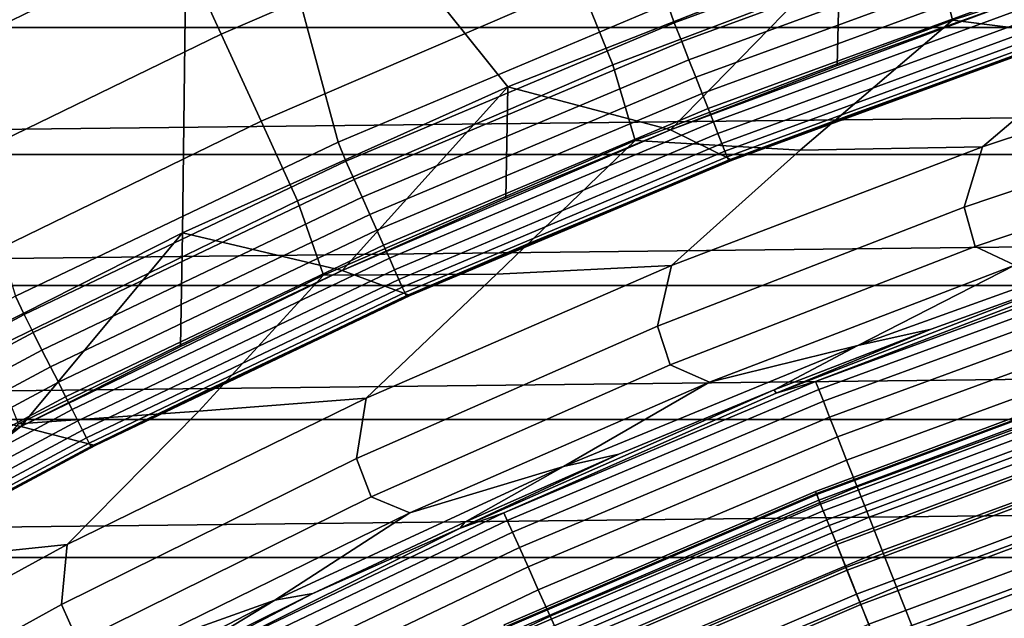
# Model space of a CAD drawing. Header units: metres. Extents: x -109 to 109, y -342 to 66.
# Tile 326 of 512: x -10.15 to -7.25, y 19.12 to 20.89. Entities that reach past the tile are written whole.
import ezdxf

# ---------------------------------------------------------------- set-up
doc = ezdxf.new("R2010")
doc.units = ezdxf.units.M
doc.layers.add('solid_K_24_62_16_000B91', color=7, linetype='CONTINUOUS')

msp = doc.modelspace()

# ---------------------------------------------------------------- linework, layer by layer
at = {"layer": 'solid_K_24_62_16_000B91'}
for points in [[(-7.733439, 21.07597, 34.599998), (-8.712482, 20.69046, 34.599998), (-9.653476, 21.863674, 34.599998), (-8.633717, 22.286076, 34.599998)], [(-8.241175, 20.936403, 34), (-8.473054, 21.919338, 34), (-9.476811, 21.504419, 34), (-9.213598, 20.527044, 34)], [(-9.672872, 20.259264, 34.599998), (-10.6121, 19.78347, 34.599998), (-10.653291, 21.394323, 34.599998), (-9.653476, 21.863674, 34.599998)], [(-8.712482, 20.69046, 34.599998), (-9.672872, 20.259264, 34.599998), (-9.653476, 21.863674, 34.599998)], [(-8.605864, 21.257217, -24.327097), (-9.558752, 20.846113, -24.327097), (-9.686824, 21.125414, -23.93474), (-8.721169, 21.542027, -23.93474)], [(-9.213598, 20.527044, 34), (-9.476811, 21.504419, 34), (-10.459955, 21.043747, 34), (-10.165683, 20.072588, 34)], [(-9.686824, 21.125414, -23.93474), (-10.632643, 20.665541, -23.93474), (-10.78374, 20.959206, -23.561533), (-9.824481, 21.425615, -23.561533)], [(-7.400673, 20.887665, -25.604593), (-7.455166, 21.114462, -25.16353), (-6.492292, 21.430122, -25.16353), (-6.449165, 21.200773, -25.604593)], [(-8.499604, 20.994747, -24.737186), (-7.541077, 21.357782, -24.737186), (-7.455166, 21.114462, -25.16353), (-8.402774, 20.755564, -25.16353)], [(-8.22147, 20.879391, 34.003647), (-7.233769, 21.241802, 34.003647), (-7.25052, 21.299761, 34), (-8.241175, 20.936403, 34)], [(-8.499604, 20.994747, -24.737186), (-9.440727, 20.58872, -24.737186), (-9.558752, 20.846113, -24.327097), (-8.605864, 21.257217, -24.327097)], [(-7.233769, 21.241802, 34.003647), (-8.22147, 20.879391, 34.003647), (-8.199689, 20.824078, 34.014545), (-7.214605, 21.185528, 34.014545)], [(15.772186, 21.230328, 84.926178), (-15.772194, 21.230322, 84.926178), (-16.252853, 20.86578, 84.926178)], [(16.252846, 20.865786, 84.926178), (15.772186, 21.230328, 84.926178), (-16.252853, 20.86578, 84.926178)], [(-7.214605, 21.185528, 34.014545), (-8.199689, 20.824078, 34.014545), (-8.17855, 20.77039, 34.032536), (-7.196005, 21.130909, 34.032536)], [(-6.939596, 20.829271, -26.058783), (-7.400673, 20.887665, -25.604593), (-6.449165, 21.200773, -25.604593)], [(-9.558752, 20.846113, -24.327097), (-10.492066, 20.392321, -24.327097), (-10.632643, 20.665541, -23.93474), (-9.686824, 21.125414, -23.93474)], [(-7.196005, 21.130909, 34.032536), (-8.17855, 20.77039, 34.032536), (-8.15836, 20.719116, 34.057358), (-7.178241, 21.078743, 34.057358)], [(-8.33706, 20.531876, -25.604593), (-8.402774, 20.755564, -25.16353), (-7.455166, 21.114462, -25.16353), (-7.400673, 20.887665, -25.604593)], [(-8.232285, 20.563364, 34.900002), (-8.712482, 20.69046, 34.599998), (-7.733439, 21.07597, 34.599998)], [(-8.232285, 20.563364, 34.900002), (-7.733439, 21.07597, 34.599998), (-7.740849, 20.753355, 34.900002)], [(-7.178241, 21.078743, 34.057358), (-8.15836, 20.719116, 34.057358), (-8.139414, 20.671001, 34.088646), (-7.161572, 21.029795, 34.088646)], [(-7.740849, 20.753355, 34.900002), (-7.733439, 21.07597, 34.599998), (-7.244776, 20.931692, 34.900002)], [(-7.161572, 21.029795, 34.088646), (-8.139414, 20.671001, 34.088646), (-8.12199, 20.626753, 34.125946), (-7.146241, 20.984777, 34.125946)], [(-9.440727, 20.58872, -24.737186), (-8.499604, 20.994747, -24.737186), (-8.402774, 20.755564, -25.16353), (-9.333175, 20.354162, -25.16353)], [(-7.146241, 20.984777, 34.125946), (-8.12199, 20.626753, 34.125946), (-8.106343, 20.587013, 34.168709), (-7.132473, 20.944349, 34.168709)], [(-9.191098, 20.471085, 34.003647), (-8.22147, 20.879391, 34.003647), (-8.241175, 20.936403, 34), (-9.213598, 20.527044, 34)], [(-8.23228, 20.563368, 37.599998), (-7.244581, 20.931759, 37.599998), (-7.083634, 20.828398, 37.75), (-8.050945, 20.473942, 37.75)], [(-7.244581, 20.931759, 37.599998), (-8.23228, 20.563368, 37.599998), (-7.740849, 20.753355, 34.900002), (-7.244776, 20.931692, 34.900002)], [(-7.132473, 20.944349, 34.168709), (-8.106343, 20.587013, 34.168709), (-8.0927, 20.552366, 34.216316), (-7.12047, 20.909101, 34.216316)], [(-7.12047, 20.909101, 34.216316), (-8.0927, 20.552366, 34.216316), (-8.081262, 20.523317, 34.268066), (-7.110405, 20.879547, 34.268066)], [(16.252846, 20.865786, 84.926178), (-16.252853, 20.86578, 84.926178), (-16.725183, 20.490314, 84.926178)], [(16.725176, 20.490322, 84.926178), (16.252846, 20.865786, 84.926178), (-16.725183, 20.490314, 84.926178)], [(-8.22147, 20.879391, 34.003647), (-9.191098, 20.471085, 34.003647), (-9.166748, 20.416851, 34.014545), (-8.199689, 20.824078, 34.014545)], [(-7.850376, 20.50337, -26.058783), (-8.33706, 20.531876, -25.604593), (-7.400673, 20.887665, -25.604593)], [(-7.110405, 20.879547, 34.268066), (-8.081262, 20.523317, 34.268066), (-8.072195, 20.50029, 34.323208), (-7.102427, 20.856119, 34.323208)], [(-7.31197, 20.513176, -26.524464), (-7.850376, 20.50337, -26.058783), (-7.400673, 20.887665, -25.604593), (-6.939596, 20.829271, -26.058783)], [(-9.440727, 20.58872, -24.737186), (-10.362517, 20.14053, -24.737186), (-10.492066, 20.392321, -24.327097), (-9.558752, 20.846113, -24.327097)], [(-7.102427, 20.856119, 34.323208), (-8.072195, 20.50029, 34.323208), (-8.065631, 20.483622, 34.380928), (-7.096653, 20.839161, 34.380928)], [(-7.096653, 20.839161, 34.380928), (-8.065631, 20.483622, 34.380928), (-8.061667, 20.473555, 34.440392), (-7.093165, 20.82892, 34.440392)], [(-8.199689, 20.824078, 34.014545), (-9.166748, 20.416851, 34.014545), (-9.143115, 20.364214, 34.032536), (-8.17855, 20.77039, 34.032536)], [(-7.093165, 20.82892, 34.440392), (-8.061667, 20.473555, 34.440392), (-7.195496, 20.790018, 34.5)], [(-8.050945, 20.473942, 37.75), (-7.083634, 20.828398, 37.75), (-7.195496, 20.790018, 34.5), (-7.688213, 20.612894, 34.5)], [(-7.36645, 20.335054, -26.999956), (-7.31197, 20.513176, -26.524464), (-6.379279, 20.822107, -26.524464), (-6.446559, 20.645119, -26.999956)], [(-6.379279, 20.822107, -26.524464), (-7.31197, 20.513176, -26.524464), (-6.939596, 20.829271, -26.058783)], [(-8.061667, 20.473555, 34.440392), (-7.688213, 20.612894, 34.5), (-7.195496, 20.790018, 34.5)], [(-9.256411, 20.134134, -25.604593), (-9.333175, 20.354162, -25.16353), (-8.402774, 20.755564, -25.16353), (-8.33706, 20.531876, -25.604593)], [(-8.17855, 20.77039, 34.032536), (-9.143115, 20.364214, 34.032536), (-9.120544, 20.313942, 34.057358), (-8.15836, 20.719116, 34.057358)], [(-8.23228, 20.563368, 37.599998), (-8.232285, 20.563364, 34.900002), (-7.740849, 20.753355, 34.900002)], [(-8.15836, 20.719116, 34.057358), (-9.120544, 20.313942, 34.057358), (-9.099364, 20.266769, 34.088646), (-8.139414, 20.671001, 34.088646)], [(-9.201278, 20.148424, 34.900002), (-9.672872, 20.259264, 34.599998), (-8.712482, 20.69046, 34.599998)], [(-9.201278, 20.148424, 34.900002), (-8.712482, 20.69046, 34.599998), (-8.719078, 20.361732, 34.900002)], [(-8.719078, 20.361732, 34.900002), (-8.712482, 20.69046, 34.599998), (-8.232285, 20.563364, 34.900002)], [(-8.139414, 20.671001, 34.088646), (-9.099364, 20.266769, 34.088646), (-9.079886, 20.223385, 34.125946), (-8.12199, 20.626753, 34.125946)], [(-7.333995, 20.218756, -27.483545), (-7.36645, 20.335054, -26.999956), (-6.446559, 20.645119, -26.999956), (-6.41975, 20.527357, -27.483545)], [(-8.12199, 20.626753, 34.125946), (-9.079886, 20.223385, 34.125946), (-9.062393, 20.184423, 34.168709), (-8.106343, 20.587013, 34.168709)], [(-8.061667, 20.473555, 34.440392), (-8.176575, 20.424093, 34.5), (-8.050945, 20.473942, 37.75), (-7.688213, 20.612894, 34.5)], [(-10.362517, 20.14053, -24.737186), (-9.440727, 20.58872, -24.737186), (-9.333175, 20.354162, -25.16353), (-10.244462, 19.911077, -25.16353)], [(-8.106343, 20.587013, 34.168709), (-9.062393, 20.184423, 34.168709), (-9.047142, 20.150454, 34.216316), (-8.0927, 20.552366, 34.216316)], [(-9.201481, 20.148331, 37.599998), (-8.23228, 20.563368, 37.599998), (-8.050945, 20.473942, 37.75), (-9.000603, 20.074591, 37.75)], [(-8.23228, 20.563368, 37.599998), (-9.201481, 20.148331, 37.599998), (-8.719078, 20.361732, 34.900002), (-8.232285, 20.563364, 34.900002)], [(-8.0927, 20.552366, 34.216316), (-9.047142, 20.150454, 34.216316), (-9.034354, 20.121973, 34.268066), (-8.081262, 20.523317, 34.268066)], [(-10.140522, 20.017776, 34.003647), (-9.191098, 20.471085, 34.003647), (-9.213598, 20.527044, 34), (-10.165683, 20.072588, 34)], [(-8.745915, 20.137665, -26.058783), (-9.256411, 20.134134, -25.604593), (-8.33706, 20.531876, -25.604593)], [(-8.081262, 20.523317, 34.268066), (-9.034354, 20.121973, 34.268066), (-9.024218, 20.099396, 34.323208), (-8.072195, 20.50029, 34.323208)], [(-8.229778, 20.162491, -26.524464), (-8.745915, 20.137665, -26.058783), (-8.33706, 20.531876, -25.604593), (-7.850376, 20.50337, -26.058783)], [(-6.301029, 20.468748, -27.97349), (-7.216687, 20.164127, -27.97349), (-7.333995, 20.218756, -27.483545), (-6.41975, 20.527357, -27.483545)], [(16.725176, 20.490322, 84.926178), (-16.725183, 20.490314, 84.926178), (-17.188755, 20.104267, 84.926178)], [(17.188747, 20.104275, 84.926178), (16.725176, 20.490322, 84.926178), (-17.188755, 20.104267, 84.926178)], [(-8.072195, 20.50029, 34.323208), (-9.024218, 20.099396, 34.323208), (-9.01688, 20.083054, 34.380928), (-8.065631, 20.483622, 34.380928)], [(-8.271502, 19.984026, -26.999956), (-8.229778, 20.162491, -26.524464), (-7.31197, 20.513176, -26.524464), (-7.36645, 20.335054, -26.999956)], [(-7.31197, 20.513176, -26.524464), (-8.229778, 20.162491, -26.524464), (-7.850376, 20.50337, -26.058783)], [(-9.191098, 20.471085, 34.003647), (-10.140522, 20.017776, 34.003647), (-10.113657, 19.964745, 34.014545), (-9.166748, 20.416851, 34.014545)], [(-8.065631, 20.483622, 34.380928), (-9.01688, 20.083054, 34.380928), (-9.012448, 20.073183, 34.440392), (-8.061667, 20.473555, 34.440392)], [(-8.061667, 20.473555, 34.440392), (-9.012448, 20.073183, 34.440392), (-8.176575, 20.424093, 34.5)], [(-9.000603, 20.074591, 37.75), (-8.050945, 20.473942, 37.75), (-8.176575, 20.424093, 34.5), (-8.660306, 20.223726, 34.5)], [(-9.166748, 20.416851, 34.014545), (-10.113657, 19.964745, 34.014545), (-10.087583, 19.913273, 34.032536), (-9.143115, 20.364214, 34.032536)], [(-9.012448, 20.073183, 34.440392), (-8.660306, 20.223726, 34.5), (-8.176575, 20.424093, 34.5)], [(-10.156848, 19.695251, -25.604593), (-10.244462, 19.911077, -25.16353), (-9.333175, 20.354162, -25.16353), (-9.256411, 20.134134, -25.604593)], [(-9.143115, 20.364214, 34.032536), (-10.087583, 19.913273, 34.032536), (-10.06268, 19.864115, 34.057358), (-9.120544, 20.313942, 34.057358)], [(-9.201481, 20.148331, 37.599998), (-9.201278, 20.148424, 34.900002), (-8.719078, 20.361732, 34.900002)], [(-9.120544, 20.313942, 34.057358), (-10.06268, 19.864115, 34.057358), (-10.039313, 19.817986, 34.088646), (-9.099364, 20.266769, 34.088646)], [(-8.233478, 19.869459, -27.483545), (-8.271502, 19.984026, -26.999956), (-7.36645, 20.335054, -26.999956), (-7.333995, 20.218756, -27.483545)], [(-10.14993, 19.687595, 34.900002), (-10.6121, 19.78347, 34.599998), (-9.672872, 20.259264, 34.599998)], [(-10.14993, 19.687595, 34.900002), (-9.672872, 20.259264, 34.599998), (-9.678343, 19.923658, 34.900002)], [(-9.099364, 20.266769, 34.088646), (-10.039313, 19.817986, 34.088646), (-10.017822, 19.775562, 34.125946), (-9.079886, 20.223385, 34.125946)], [(-9.678343, 19.923658, 34.900002), (-9.672872, 20.259264, 34.599998), (-9.201278, 20.148424, 34.900002)], [(-7.679922, 19.926292, -28.468019), (-6.796762, 20.244564, -28.468019), (-6.997122, 20.142855, -28.956398), (-7.463964, 19.974573, -28.956398)], [(-6.796762, 20.244564, -28.468019), (-7.679922, 19.926292, -28.468019), (-7.216687, 20.164127, -27.97349)], [(-9.079886, 20.223385, 34.125946), (-10.017822, 19.775562, 34.125946), (-9.998523, 19.737465, 34.168709), (-9.062393, 20.184423, 34.168709)], [(-9.012448, 20.073183, 34.440392), (-9.139131, 20.011904, 34.5), (-9.000603, 20.074591, 37.75), (-8.660306, 20.223726, 34.5)], [(-7.216687, 20.164127, -27.97349), (-8.117693, 19.818569, -27.97349), (-8.233478, 19.869459, -27.483545), (-7.333995, 20.218756, -27.483545)], [(-9.062393, 20.184423, 34.168709), (-9.998523, 19.737465, 34.168709), (-9.981695, 19.704247, 34.216316), (-9.047142, 20.150454, 34.216316)], [(-10.149668, 19.687731, 37.599998), (-9.678343, 19.923658, 34.900002), (-9.201278, 20.148424, 34.900002), (-9.201481, 20.148331, 37.599998)], [(-10.149668, 19.687731, 37.599998), (-9.201481, 20.148331, 37.599998), (-9.000603, 20.074591, 37.75), (-9.930522, 19.631218, 37.75)], [(-9.047142, 20.150454, 34.216316), (-9.981695, 19.704247, 34.216316), (-9.967587, 19.676395, 34.268066), (-9.034354, 20.121973, 34.268066)], [(-9.130836, 19.770765, -26.524464), (-9.624476, 19.732866, -26.058783), (-9.256411, 20.134134, -25.604593), (-8.745915, 20.137665, -26.058783)], [(-9.15989, 19.592739, -26.999956), (-9.130836, 19.770765, -26.524464), (-8.229778, 20.162491, -26.524464), (-8.271502, 19.984026, -26.999956)], [(-8.229778, 20.162491, -26.524464), (-9.130836, 19.770765, -26.524464), (-8.745915, 20.137665, -26.058783)], [(-7.679922, 19.926292, -28.468019), (-8.117693, 19.818569, -27.97349), (-7.216687, 20.164127, -27.97349)], [(-7.804355, 19.82008, -29.41346), (-7.921173, 19.786184, -29.262819), (-6.997122, 20.142855, -28.956398), (-6.970738, 20.140678, -29.262819)], [(-7.463964, 19.974573, -28.956398), (-6.997122, 20.142855, -28.956398), (-7.921173, 19.786184, -29.262819)], [(-7.804355, 19.82008, -29.41346), (-6.970738, 20.140678, -29.262819), (-6.866765, 20.164103, -29.41346)], [(-7.804355, 19.82008, -29.41346), (-6.866765, 20.164103, -29.41346), (-6.858795, 20.140697, -29.565153), (-7.795296, 19.797073, -29.565153)], [(-7.795296, 19.797073, -29.565153), (-6.858795, 20.140697, -29.565153), (-6.846682, 20.105127, -29.714186), (-7.781529, 19.76211, -29.714186)], [(-9.624476, 19.732866, -26.058783), (-10.156848, 19.695251, -25.604593), (-9.256411, 20.134134, -25.604593)], [(-9.034354, 20.121973, 34.268066), (-9.967587, 19.676395, 34.268066), (-9.956403, 19.65432, 34.323208), (-9.024218, 20.099396, 34.323208)], [(17.188747, 20.104275, 84.926178), (-17.188755, 20.104267, 84.926178), (-17.643496, 19.707703, 84.926178)], [(17.643488, 19.707708, 84.926178), (17.188747, 20.104275, 84.926178), (-17.643496, 19.707703, 84.926178)], [(-9.024218, 20.099396, 34.323208), (-9.956403, 19.65432, 34.323208), (-9.948307, 19.638338, 34.380928), (-9.01688, 20.083054, 34.380928)], [(-9.01688, 20.083054, 34.380928), (-9.948307, 19.638338, 34.380928), (-9.943419, 19.628687, 34.440392), (-9.012448, 20.073183, 34.440392)], [(-7.781529, 19.76211, -29.714186), (-6.846682, 20.105127, -29.714186), (-6.830514, 20.057652, -29.859468), (-7.763154, 19.715445, -29.859468)], [(-11.067655, 19.520466, 34.003647), (-10.140522, 20.017776, 34.003647), (-10.165683, 20.072588, 34), (-11.095411, 19.574007, 34)], [(-9.012448, 20.073183, 34.440392), (-9.943419, 19.628687, 34.440392), (-9.139131, 20.011904, 34.5)], [(-9.930522, 19.631218, 37.75), (-9.000603, 20.074591, 37.75), (-9.139131, 20.011904, 34.5), (-9.61278, 19.788746, 34.5)], [(-7.763154, 19.715445, -29.859468), (-6.830514, 20.057652, -29.859468), (-6.81041, 19.998617, -29.999943), (-7.740305, 19.657417, -29.999943)], [(-10.140522, 20.017776, 34.003647), (-11.067655, 19.520466, 34.003647), (-11.038334, 19.468752, 34.014545), (-10.113657, 19.964745, 34.014545)], [(-9.943419, 19.628687, 34.440392), (-9.61278, 19.788746, 34.5), (-9.139131, 20.011904, 34.5)], [(-7.740305, 19.657417, -29.999943), (-6.81041, 19.998617, -29.999943), (-6.786517, 19.928453, -30.134586), (-7.713149, 19.588451, -30.134586)], [(-10.113657, 19.964745, 34.014545), (-11.038334, 19.468752, 34.014545), (-11.009876, 19.418558, 34.032536), (-10.087583, 19.913273, 34.032536)], [(-9.116389, 19.480169, -27.483545), (-9.15989, 19.592739, -26.999956), (-8.271502, 19.984026, -26.999956), (-8.233478, 19.869459, -27.483545)], [(-7.926763, 19.795473, -28.956398), (-7.463964, 19.974573, -28.956398), (-7.921173, 19.786184, -29.262819)], [(-7.679922, 19.926292, -28.468019), (-7.463964, 19.974573, -28.956398), (-7.926763, 19.795473, -28.956398)], [(-10.087583, 19.913273, 34.032536), (-11.009876, 19.418558, 34.032536), (-10.982697, 19.370621, 34.057358), (-10.06268, 19.864115, 34.057358)], [(-10.149668, 19.687731, 37.599998), (-10.14993, 19.687595, 34.900002), (-9.678343, 19.923658, 34.900002)], [(-8.548242, 19.569513, -28.468019), (-7.679922, 19.926292, -28.468019), (-7.926763, 19.795473, -28.956398), (-8.385268, 19.605652, -28.956398)], [(-7.679922, 19.926292, -28.468019), (-8.548242, 19.569513, -28.468019), (-8.117693, 19.818569, -27.97349)], [(-7.713149, 19.588451, -30.134586), (-6.786517, 19.928453, -30.134586), (-6.759007, 19.847673, -30.262415), (-7.681883, 19.509048, -30.262415)], [(-10.06268, 19.864115, 34.057358), (-10.982697, 19.370621, 34.057358), (-10.957192, 19.32564, 34.088646), (-10.039313, 19.817986, 34.088646)], [(-8.117693, 19.818569, -27.97349), (-9.002218, 19.432774, -27.97349), (-9.116389, 19.480169, -27.483545), (-8.233478, 19.869459, -27.483545)], [(-7.681883, 19.509048, -30.262415), (-6.759007, 19.847673, -30.262415), (-6.728083, 19.756865, -30.382496), (-7.646737, 19.419788, -30.382496)], [(-10.039313, 19.817986, 34.088646), (-10.957192, 19.32564, 34.088646), (-10.933737, 19.284269, 34.125946), (-10.017822, 19.775562, 34.125946)], [(-8.548242, 19.569513, -28.468019), (-9.002218, 19.432774, -27.97349), (-8.117693, 19.818569, -27.97349)], [(-8.72479, 19.432487, -29.41346), (-7.921173, 19.786184, -29.262819), (-7.804355, 19.82008, -29.41346)], [(-8.72479, 19.432487, -29.41346), (-7.804355, 19.82008, -29.41346), (-7.795296, 19.797073, -29.565153), (-8.714663, 19.409931, -29.565153)], [(-7.804913, 19.495726, -33), (-6.868428, 19.845016, -33), (-6.868427, 19.845016, -63), (-7.804911, 19.495728, -63)], [(-7.802373, 19.489386, -32.834843), (-6.866193, 19.838562, -32.834843), (-6.868428, 19.845016, -33), (-7.804913, 19.495726, -33)], [(-6.865226, 19.835768, -63.279659), (-7.801274, 19.486639, -63.279659), (-7.804911, 19.495728, -63), (-6.868427, 19.845016, -63)], [(-7.794764, 19.470377, -32.670647), (-6.859497, 19.819214, -32.670647), (-6.866193, 19.838562, -32.834843), (-7.802373, 19.489386, -32.834843)], [(-7.801274, 19.486639, -63.279659), (-6.865226, 19.835768, -63.279659), (-6.855362, 19.807268, -63.563889), (-7.790065, 19.458643, -63.563889)], [(-7.782136, 19.438835, -32.508709), (-6.848384, 19.787107, -32.508709), (-6.859497, 19.819214, -32.670647), (-7.794764, 19.470377, -32.670647)], [(-9.943419, 19.628687, 34.440392), (-10.080984, 19.55438, 34.5), (-9.930522, 19.631218, 37.75), (-9.61278, 19.788746, 34.5)], [(-8.72479, 19.432487, -29.41346), (-8.853663, 19.386869, -29.262819), (-7.926763, 19.795473, -28.956398), (-7.921173, 19.786184, -29.262819)], [(-8.385268, 19.605652, -28.956398), (-7.926763, 19.795473, -28.956398), (-8.853663, 19.386869, -29.262819)], [(-8.714663, 19.409931, -29.565153), (-7.795296, 19.797073, -29.565153), (-7.781529, 19.76211, -29.714186), (-8.699271, 19.375652, -29.714186)], [(-7.790065, 19.458643, -63.563889), (-6.855362, 19.807268, -63.563889), (-6.838885, 19.759663, -63.845238), (-7.771342, 19.411873, -63.845238)], [(-10.017822, 19.775562, 34.125946), (-10.933737, 19.284269, 34.125946), (-10.912672, 19.247118, 34.168709), (-9.998523, 19.737465, 34.168709)], [(-10.615596, 19.440464, 34.900002), (-10.6121, 19.78347, 34.599998), (-10.14993, 19.687595, 34.900002)], [(-10.029826, 19.161983, -26.999956), (-10.013306, 19.338797, -26.524464), (-9.130836, 19.770765, -26.524464), (-9.15989, 19.592739, -26.999956)], [(-9.130836, 19.770765, -26.524464), (-10.013306, 19.338797, -26.524464), (-9.624476, 19.732866, -26.058783)], [(-8.699271, 19.375652, -29.714186), (-7.781529, 19.76211, -29.714186), (-7.763154, 19.715445, -29.859468), (-8.678729, 19.329899, -29.859468)], [(-7.764576, 19.394974, -32.350132), (-6.832932, 19.74246, -32.350132), (-6.848384, 19.787107, -32.508709), (-7.782136, 19.438835, -32.508709)], [(-7.771342, 19.411873, -63.845238), (-6.838885, 19.759663, -63.845238), (-6.815879, 19.69319, -64.122269), (-7.745199, 19.346573, -64.122269)], [(-9.998523, 19.737465, 34.168709), (-10.912672, 19.247118, 34.168709), (-10.894307, 19.214725, 34.216316), (-9.981695, 19.704247, 34.216316)], [(-10.013306, 19.338797, -26.524464), (-10.484354, 19.289761, -26.058783), (-10.156848, 19.695251, -25.604593), (-9.624476, 19.732866, -26.058783)], [(-7.742205, 19.339092, -32.196003), (-6.813245, 19.685577, -32.196003), (-6.832932, 19.74246, -32.350132), (-7.764576, 19.394974, -32.350132)], [(-7.646737, 19.419788, -30.382496), (-6.728083, 19.756865, -30.382496), (-6.693969, 19.656689, -30.493958), (-7.607965, 19.321323, -30.493958)], [(17.643488, 19.707708, 84.926178), (-17.643496, 19.707703, 84.926178), (-18.089027, 19.30094, 84.926178)], [(18.08902, 19.300947, 84.926178), (17.643488, 19.707708, 84.926178), (-18.089027, 19.30094, 84.926178)], [(-9.981695, 19.704247, 34.216316), (-10.894307, 19.214725, 34.216316), (-10.878908, 19.187567, 34.268066), (-9.967587, 19.676395, 34.268066)], [(-8.678729, 19.329899, -29.859468), (-7.763154, 19.715445, -29.859468), (-7.740305, 19.657417, -29.999943), (-8.653186, 19.273006, -29.999943)], [(-10.149668, 19.687731, 37.599998), (-10.838666, 19.144798, 37.75), (-11.075074, 19.182421, 37.599998)], [(-10.149668, 19.687731, 37.599998), (-11.075074, 19.182421, 37.599998), (-10.615596, 19.440464, 34.900002), (-10.14993, 19.687595, 34.900002)], [(-9.967587, 19.676395, 34.268066), (-10.878908, 19.187567, 34.268066), (-10.866702, 19.166039, 34.323208), (-9.956403, 19.65432, 34.323208)], [(-10.149668, 19.687731, 37.599998), (-9.930522, 19.631218, 37.75), (-10.838666, 19.144798, 37.75)], [(-7.745199, 19.346573, -64.122269), (-6.815879, 19.69319, -64.122269), (-6.786462, 19.608194, -64.393578), (-7.711771, 19.263071, -64.393578)], [(-7.715175, 19.271576, -32.047379), (-6.789458, 19.61685, -32.047379), (-6.813245, 19.685577, -32.196003), (-7.742205, 19.339092, -32.196003)], [(-9.956403, 19.65432, 34.323208), (-10.866702, 19.166039, 34.323208), (-10.857866, 19.150454, 34.380928), (-9.948307, 19.638338, 34.380928)], [(-8.653186, 19.273006, -29.999943), (-7.740305, 19.657417, -29.999943), (-7.713149, 19.588451, -30.134586), (-8.622827, 19.205389, -30.134586)], [(-7.607965, 19.321323, -30.493958), (-6.693969, 19.656689, -30.493958), (-6.656914, 19.547878, -30.595985), (-7.56585, 19.214369, -30.595985)], [(-9.948307, 19.638338, 34.380928), (-10.857866, 19.150454, 34.380928), (-10.85253, 19.141043, 34.440392), (-9.943419, 19.628687, 34.440392)], [(-9.943419, 19.628687, 34.440392), (-10.85253, 19.141043, 34.440392), (-10.080984, 19.55438, 34.5)], [(-10.838666, 19.144798, 37.75), (-9.930522, 19.631218, 37.75), (-10.080984, 19.55438, 34.5), (-10.543478, 19.308937, 34.5)], [(-7.683671, 19.192884, -31.905273), (-6.761734, 19.536749, -31.905273), (-6.789458, 19.61685, -32.047379), (-7.715175, 19.271576, -32.047379)], [(-9.980951, 19.05167, -27.483545), (-10.029826, 19.161983, -26.999956), (-9.15989, 19.592739, -26.999956), (-9.116389, 19.480169, -27.483545)], [(-8.839232, 19.405212, -28.956398), (-8.385268, 19.605652, -28.956398), (-8.853663, 19.386869, -29.262819)], [(-8.548242, 19.569513, -28.468019), (-8.385268, 19.605652, -28.956398), (-8.839232, 19.405212, -28.956398)], [(-8.622827, 19.205389, -30.134586), (-7.713149, 19.588451, -30.134586), (-7.681883, 19.509048, -30.262415), (-8.587873, 19.127539, -30.262415)], [(-7.711771, 19.263071, -64.393578), (-6.786462, 19.608194, -64.393578), (-6.750782, 19.505106, -64.657761), (-7.671227, 19.161798, -64.657761)], [(-9.400043, 19.174919, -28.468019), (-8.548242, 19.569513, -28.468019), (-8.839232, 19.405212, -28.956398), (-9.28841, 19.194263, -28.956398)], [(-8.548242, 19.569513, -28.468019), (-9.400043, 19.174919, -28.468019), (-9.002218, 19.432774, -27.97349)], [(-10.85253, 19.141043, 34.440392), (-10.543478, 19.308937, 34.5), (-10.080984, 19.55438, 34.5)], [(-7.64791, 19.103556, -31.770662), (-6.730264, 19.44582, -31.770662), (-6.761734, 19.536749, -31.905273), (-7.683671, 19.192884, -31.905273)], [(-7.56585, 19.214369, -30.595985), (-6.656914, 19.547878, -30.595985), (-6.617188, 19.431225, -30.687834), (-7.5207, 19.099705, -30.687834)], [(-8.587873, 19.127539, -30.262415), (-7.681883, 19.509048, -30.262415), (-7.646737, 19.419788, -30.382496), (-8.548581, 19.040026, -30.382496)], [(-7.671227, 19.161798, -64.657761), (-6.750782, 19.505106, -64.657761), (-6.709024, 19.384453, -64.913483), (-7.623775, 19.043268, -64.913483)], [(-9.002218, 19.432774, -27.97349), (-9.868466, 19.007524, -27.97349), (-9.980951, 19.05167, -27.483545), (-9.116389, 19.480169, -27.483545)], [(-8.723717, 19.102272, -33), (-7.804913, 19.495726, -33), (-7.804911, 19.495728, -63), (-8.723715, 19.102272, -63)], [(-8.720878, 19.096058, -32.834843), (-7.802373, 19.489386, -32.834843), (-7.804913, 19.495726, -33), (-8.723717, 19.102272, -33)], [(-7.801274, 19.486639, -63.279659), (-8.719649, 19.093369, -63.279659), (-8.723715, 19.102272, -63), (-7.804911, 19.495728, -63)], [(-8.712373, 19.077435, -32.670647), (-7.794764, 19.470377, -32.670647), (-7.802373, 19.489386, -32.834843), (-8.720878, 19.096058, -32.834843)], [(-8.719649, 19.093369, -63.279659), (-7.801274, 19.486639, -63.279659), (-7.790065, 19.458643, -63.563889), (-8.707121, 19.065937, -63.563889)], [(-8.698258, 19.04653, -32.508709), (-7.782136, 19.438835, -32.508709), (-7.794764, 19.470377, -32.670647), (-8.712373, 19.077435, -32.670647)], [(-8.707121, 19.065937, -63.563889), (-7.790065, 19.458643, -63.563889), (-7.771342, 19.411873, -63.845238), (-8.686193, 19.020111, -63.845238)], [(-7.608136, 19.004204, -31.644464), (-6.695261, 19.344688, -31.644464), (-6.730264, 19.44582, -31.770662), (-7.64791, 19.103556, -31.770662)], [(-9.400043, 19.174919, -28.468019), (-9.868466, 19.007524, -27.97349), (-9.002218, 19.432774, -27.97349)], [(-9.626044, 19.002178, -29.41346), (-8.853663, 19.386869, -29.262819), (-8.72479, 19.432487, -29.41346)], [(-9.626044, 19.002178, -29.41346), (-8.72479, 19.432487, -29.41346), (-8.714663, 19.409931, -29.565153), (-9.614871, 18.980122, -29.565153)], [(-8.678632, 19.003553, -32.350132), (-7.764576, 19.394974, -32.350132), (-7.782136, 19.438835, -32.508709), (-8.698258, 19.04653, -32.508709)], [(-8.686193, 19.020111, -63.845238), (-7.771342, 19.411873, -63.845238), (-7.745199, 19.346573, -64.122269), (-8.656974, 18.956127, -64.122269)], [(-8.548581, 19.040026, -30.382496), (-7.646737, 19.419788, -30.382496), (-7.607965, 19.321323, -30.493958), (-8.505237, 18.943485, -30.493958)], [(-7.5207, 19.099705, -30.687834), (-6.617188, 19.431225, -30.687834), (-6.575081, 19.307579, -30.768835), (-7.472845, 18.97817, -30.768835)], [(-9.626044, 19.002178, -29.41346), (-9.766097, 18.943638, -29.262819), (-9.28841, 19.194263, -28.956398), (-8.853663, 19.386869, -29.262819)], [(-9.614871, 18.980122, -29.565153), (-8.714663, 19.409931, -29.565153), (-8.699271, 19.375652, -29.714186), (-9.597891, 18.946602, -29.714186)], [(-9.28841, 19.194263, -28.956398), (-8.839232, 19.405212, -28.956398), (-8.853663, 19.386869, -29.262819)], [(-8.653626, 18.948799, -32.196003), (-7.742205, 19.339092, -32.196003), (-7.764576, 19.394974, -32.350132), (-8.678632, 19.003553, -32.350132)], [(-7.623775, 19.043268, -64.913483), (-6.709024, 19.384453, -64.913483), (-6.6614, 19.246851, -65.159439), (-7.569657, 18.908089, -65.159439)], [(-9.597891, 18.946602, -29.714186), (-8.699271, 19.375652, -29.714186), (-8.678729, 19.329899, -29.859468), (-9.575227, 18.901861, -29.859468)], [(-10.879558, 18.692625, -26.999956), (-10.875394, 18.867462, -26.524464), (-10.013306, 19.338797, -26.524464), (-10.029826, 19.161983, -26.999956)], [(-10.013306, 19.338797, -26.524464), (-10.875394, 18.867462, -26.524464), (-10.484354, 19.289761, -26.058783)], [(-9.575227, 18.901861, -29.859468), (-8.678729, 19.329899, -29.859468), (-8.653186, 19.273006, -29.999943), (-9.547044, 18.84623, -29.999943)], [(-8.656974, 18.956127, -64.122269), (-7.745199, 19.346573, -64.122269), (-7.711771, 19.263071, -64.393578), (-8.61961, 18.874311, -64.393578)], [(-8.623415, 18.882645, -32.047379), (-7.715175, 19.271576, -32.047379), (-7.742205, 19.339092, -32.196003), (-8.653626, 18.948799, -32.196003)], [(-7.56462, 18.895508, -31.527544), (-6.656967, 19.234043, -31.527544), (-6.695261, 19.344688, -31.644464), (-7.608136, 19.004204, -31.644464)], [(18.08902, 19.300947, 84.926178), (-18.089027, 19.30094, 84.926178), (-18.525223, 18.884108, 84.926178)], [(18.525215, 18.884115, 84.926178), (18.08902, 19.300947, 84.926178), (-18.525223, 18.884108, 84.926178)], [(-8.505237, 18.943485, -30.493958), (-7.607965, 19.321323, -30.493958), (-7.56585, 19.214369, -30.595985), (-8.458156, 18.838621, -30.595985)], [(-7.472845, 18.97817, -30.768835), (-6.575081, 19.307579, -30.768835), (-6.5309, 19.177843, -30.8384), (-7.422631, 18.850647, -30.8384)], [(-9.547044, 18.84623, -29.999943), (-8.653186, 19.273006, -29.999943), (-8.622827, 19.205389, -30.134586), (-9.513549, 18.780109, -30.134586)], [(-8.588202, 18.80554, -31.905273), (-7.683671, 19.192884, -31.905273), (-7.715175, 19.271576, -32.047379), (-8.623415, 18.882645, -32.047379)], [(-8.61961, 18.874311, -64.393578), (-7.711771, 19.263071, -64.393578), (-7.671227, 19.161798, -64.657761), (-8.574293, 18.775082, -64.657761)], [(-7.569657, 18.908089, -65.159439), (-6.6614, 19.246851, -65.159439), (-6.608152, 19.093002, -65.394363), (-7.509149, 18.756948, -65.394363)], [(-8.458156, 18.838621, -30.595985), (-7.56585, 19.214369, -30.595985), (-7.5207, 19.099705, -30.687834), (-8.407681, 18.7262, -30.687834)], [(-7.517661, 18.77821, -31.420704), (-6.615643, 19.114645, -31.420704), (-6.656967, 19.234043, -31.527544), (-7.56462, 18.895508, -31.527544)], [(-9.732556, 18.972919, -28.956398), (-9.28841, 19.194263, -28.956398), (-9.766097, 18.943638, -29.262819)], [(-9.400043, 19.174919, -28.468019), (-9.28841, 19.194263, -28.956398), (-9.732556, 18.972919, -28.956398)], [(-9.513549, 18.780109, -30.134586), (-8.622827, 19.205389, -30.134586), (-8.587873, 19.127539, -30.262415), (-9.474986, 18.703983, -30.262415)], [(-8.548231, 18.718016, -31.770662), (-7.64791, 19.103556, -31.770662), (-7.683671, 19.192884, -31.905273), (-8.588202, 18.80554, -31.905273)], [(-10.825424, 18.584826, -27.483545), (-10.879558, 18.692625, -26.999956), (-10.029826, 19.161983, -26.999956), (-9.980951, 19.05167, -27.483545)], [(-10.233678, 18.743269, -28.468019), (-9.400043, 19.174919, -28.468019), (-9.732556, 18.972919, -28.956398), (-10.171432, 18.741299, -28.956398)], [(-9.400043, 19.174919, -28.468019), (-10.233678, 18.743269, -28.468019), (-9.868466, 19.007524, -27.97349)], [(-8.574293, 18.775082, -64.657761), (-7.671227, 19.161798, -64.657761), (-7.623775, 19.043268, -64.913483), (-8.521255, 18.658945, -64.913483)], [(-7.422631, 18.850647, -30.8384), (-6.5309, 19.177843, -30.8384), (-6.484968, 19.042963, -30.896017), (-7.370427, 18.718067, -30.896017)], [(-9.474986, 18.703983, -30.262415), (-8.587873, 19.127539, -30.262415), (-8.548581, 19.040026, -30.382496), (-9.431635, 18.618406, -30.382496)]]:
    msp.add_3dface(points, dxfattribs=at)

doc.saveas('drawing.dxf')
